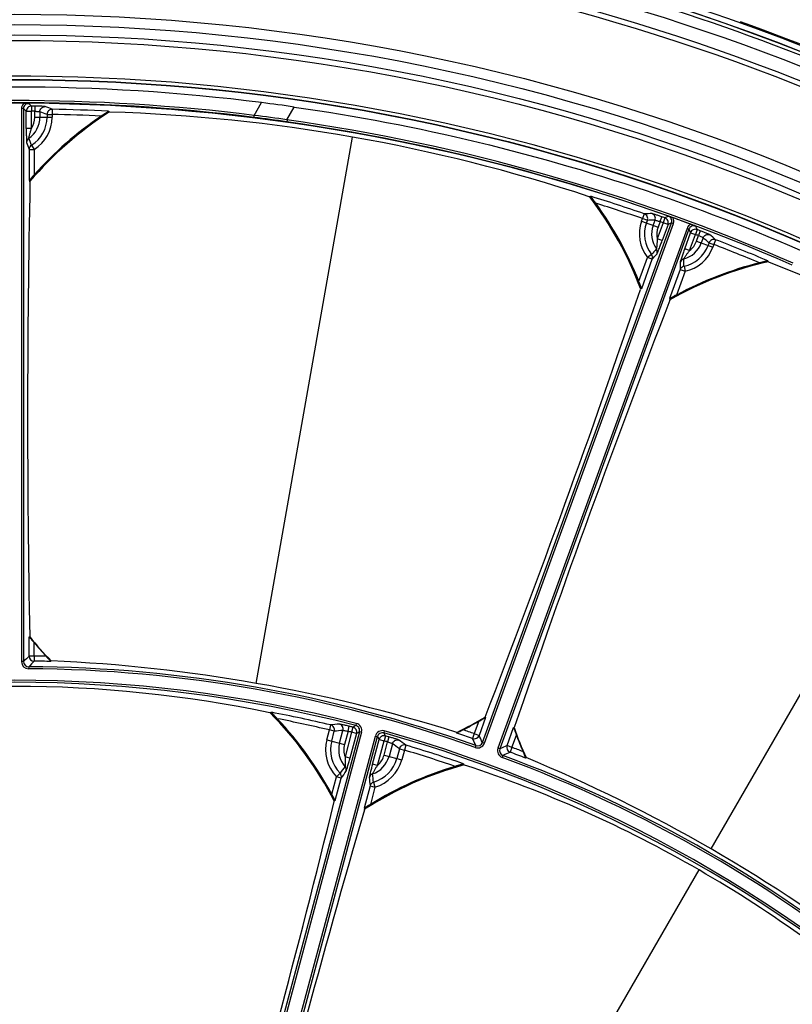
# Model space of a CAD drawing. Header units: millimetres. Extents: x 0 to 420, y -341 to 792.
# Tile 321 of 325: x 364 to 377, y 243 to 259. Entities that reach past the tile are written whole.
import ezdxf

# ---------------------------------------------------------------- set-up
doc = ezdxf.new("R2010")
doc.units = ezdxf.units.MM
doc.header["$LTSCALE"] = 23.1
doc.layers.get('0').update_dxf_attribs({"linetype": 'CONTINUOUS'})
doc.layers.add('DIM_PILOTEES', color=7, linetype='CONTINUOUS')
doc.styles.get("Standard").update_dxf_attribs({"font": 'txt', "width": 0.7})
doc.styles.add('TEXTSTYLE_4', font='txt')
doc.dimstyles.new('DIMSTYLE_3', dxfattribs={"dimtxt": 2.5, "dimasz": 3.5, "dimexe": 2, "dimexo": 0, "dimtad": 1, "dimdec": 0, "dimlfac": 5.882353, "dimdsep": 46, "dimtxsty": 'Standard', "dimblk": '_FILLED', "dimblk1": '_FILLED', "dimblk2": '_FILLED', "dimcen": 0.09, "dimazin": 2, "dimtp": 0.8, "dimtm": 0.8, "dimtfac": 1, "dimtdec": 0, "dimtofl": 0, "dimtmove": 0, "dimatfit": 3, "dimldrblk": '_FILLED', "dimfxl": 0, "dimtolj": 1, "dimarcsym": 0})
doc.dimstyles.new('DIMSTYLE_5', dxfattribs={"dimtxt": 2.5, "dimasz": 3.5, "dimexe": 2, "dimexo": 0, "dimtad": 1, "dimdec": 0, "dimlfac": 5.882353, "dimdsep": 46, "dimtxsty": 'Standard', "dimblk": '_FILLED', "dimblk1": '_FILLED', "dimblk2": '_FILLED', "dimcen": 0.09, "dimazin": 2, "dimtp": 0.8, "dimtm": 0.8, "dimtfac": 1, "dimtdec": 0, "dimtmove": 0, "dimatfit": 2, "dimldrblk": '_FILLED', "dimfxl": 0, "dimtolj": 1, "dimarcsym": 0})

# ---------------------------------------------------------------- blocks, each defined once
blk = doc.blocks.new('_FILLED')
at = {"color": 0, "linetype": 'ByBlock'}
blk.add_solid([(0, 0), (-1, 0.1429), (-1, -0.1429)], dxfattribs=at)
blk = doc.blocks.new('*D9')
at = {"layer": 'DIM_PILOTEES', "color": 2, "linetype": 'Continuous'}
for p, q in [((322.755, 216.718), (322.755, 271.478)), ((404.884, 216.276), (404.884, 271.478)), ((322.755, 269.478), (363.82, 269.478)), ((404.884, 269.478), (363.82, 269.478))]:
    blk.add_line(p, q, dxfattribs=at)
at = {"layer": 'DIM_PILOTEES', "color": 2, "linetype": 'Continuous', "xscale": 3.5, "yscale": 3.5, "zscale": 3.5, "rotation": 180}
blk.add_blockref('_FILLED', (322.755, 269.478), dxfattribs=at)
at = {"layer": 'DIM_PILOTEES', "color": 2, "linetype": 'Continuous', "xscale": 3.5, "yscale": 3.5, "zscale": 3.5}
blk.add_blockref('_FILLED', (404.884, 269.478), dxfattribs=at)
at = {"layer": 'DIM_PILOTEES', "color": 2, "linetype": 'Continuous', "insert": (363.82, 272.603), "char_height": 2.5, "width": 8.57143, "attachment_point": 2, "line_spacing_factor": 0.9}
blk.add_mtext('{\\ftxt;\\W0.0001;\\H0.0001;\\~}{\\ftxt;\\W2.2857142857;\\H2.5; }{\\ftxt;\\W0.0001;\\H0.0001;\\~}', dxfattribs=at)
blk = doc.blocks.new('*D10')
at = {"layer": 'DIM_PILOTEES', "color": 2, "linetype": 'Continuous'}
for p, q in [((363.805, 225.178), (394.111, 263.644)), ((385.898, 253.221), (363.805, 225.178)), ((341.711, 197.135), (363.805, 225.178))]:
    blk.add_line(p, q, dxfattribs=at)
at = {"layer": 'DIM_PILOTEES', "color": 2, "linetype": 'Continuous', "xscale": 3.5, "yscale": 3.5, "zscale": 3.5}
for p, rotation in [((385.898, 253.221), 51.7666965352), ((341.711, 197.135), 231.7666965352)]:
    blk.add_blockref('_FILLED', p, dxfattribs=dict(at, rotation=rotation))
at = {"layer": 'DIM_PILOTEES', "color": 2, "linetype": 'Continuous', "insert": (385.947, 258.331), "char_height": 2.5, "width": 13.83929, "attachment_point": 1, "rotation": 51.7667, "line_spacing_factor": 0.9, "style": 'TEXTSTYLE_4'}
blk.add_mtext('{\\ftxt;\\W0.0001;\\H0.0001;\\~}{\\ftxt;\\W1.3333333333;\\H2.5; }{\\ftxt;\\W0.0001;\\H0.0001;\\~}{\\ftxt;\\W0.0001;\\H0.0001;\\~}{\\ftxt;\\W2.3571428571;\\H2.5; }{\\ftxt;\\W0.0001;\\H0.0001;\\~}', dxfattribs=at)

msp = doc.modelspace()

# ---------------------------------------------------------------- linework, layer by layer
at = {"color": 7, "linetype": 'Continuous'}
for p, q in [((364.0435, 257.4511), (364.0888, 257.4056)), ((364.0888, 257.4056), (364.088, 257.3207)), ((364.1442, 257.4051), (364.1433, 257.3201)), ((367.7717, 257.253), (367.8931, 257.4632)), ((368.3119, 257.1804), (368.4333, 257.3907)), ((363.924, 257.3662), (363.924, 248.2272)), ((363.958, 257.3662), (363.924, 257.3662)), ((363.958, 257.3662), (363.958, 248.2272)), ((363.958, 257.3662), (364.0031, 257.3207)), ((364.0031, 257.0375), (364.0031, 257.3207)), ((364.0031, 257.3207), (364.088, 257.3207)), ((364.088, 257.0375), (364.088, 257.3207)), ((364.1433, 257.2228), (364.1433, 257.3201)), ((364.1433, 257.2228), (364.431, 257.2228)), ((364.2279, 257.313), (364.2279, 257.2228)), ((364.3464, 257.2684), (364.3464, 257.2228)), ((364.3464, 257.2684), (364.431, 257.2684)), ((364.4327, 257.3533), (364.431, 257.2684)), ((364.431, 257.2684), (364.431, 257.2228)), ((365.3603, 257.3218), (365.364, 257.3078)), ((367.7676, 257.2193), (367.7717, 257.253)), ((364.088, 257.0375), (364.0031, 257.0375)), ((367.8056, 247.8682), (369.3971, 256.894)), ((364.0907, 256.7628), (364.1355, 256.6909)), ((364.0505, 256.6909), (364.0505, 256.1797)), ((364.0505, 256.6909), (364.1355, 256.6909)), ((364.1355, 256.6909), (364.1355, 256.273)), ((364.0643, 256.1746), (364.0505, 256.1797)), ((364.0643, 256.1571), (364.0643, 256.1746)), ((373.3284, 255.9035), (373.3367, 255.9154)), ((374.2191, 255.6277), (374.1916, 255.5473)), ((374.6183, 255.5865), (374.5602, 255.5592)), ((371.5439, 246.8895), (374.6696, 255.4774)), ((371.5758, 246.8779), (374.7016, 255.4658)), ((374.176, 255.5045), (374.1916, 255.5473)), ((374.176, 255.5045), (374.4465, 255.4061)), ((374.2712, 255.5184), (374.1916, 255.5473)), ((374.2556, 255.4755), (374.2712, 255.5184)), ((374.3669, 255.435), (374.3977, 255.5198)), ((374.5318, 255.4791), (374.435, 255.213)), ((374.4797, 255.4975), (374.4465, 255.4061)), ((374.4797, 255.4975), (374.508, 255.5777)), ((374.6117, 255.4501), (374.5148, 255.184)), ((374.5602, 255.5592), (374.5318, 255.4791)), ((374.6117, 255.4501), (374.5318, 255.4791)), ((374.6696, 255.4774), (374.6117, 255.4501)), ((374.6696, 255.4774), (374.7016, 255.4658)), ((375.0673, 255.4231), (375.0942, 255.3649)), ((374.9258, 255.3841), (371.8001, 246.7963)), ((374.9578, 255.3725), (371.832, 246.7847)), ((374.8878, 255.0482), (374.9846, 255.3143)), ((374.9578, 255.3725), (374.9258, 255.3841)), ((374.9578, 255.3725), (374.9846, 255.3143)), ((374.9676, 255.0191), (375.0645, 255.2853)), ((374.9846, 255.3143), (375.0645, 255.2853)), ((375.0942, 255.3649), (375.0645, 255.2853)), ((375.0829, 255.1744), (375.1162, 255.2659)), ((375.1461, 255.3454), (375.1162, 255.2659)), ((374.5148, 255.184), (374.435, 255.213)), ((375.0829, 255.1744), (375.3533, 255.076)), ((375.1933, 255.2302), (375.1625, 255.1455)), ((375.2893, 255.1478), (375.2737, 255.105)), ((375.2893, 255.1478), (375.3689, 255.1188)), ((375.3689, 255.1188), (375.3533, 255.076)), ((375.3995, 255.1981), (375.3689, 255.1188)), ((374.3385, 254.9558), (374.2719, 254.9036)), ((374.9676, 255.0191), (374.8878, 255.0482)), ((374.129, 254.5109), (374.2719, 254.9036)), ((374.1769, 254.3942), (374.3517, 254.8745)), ((374.3517, 254.8745), (374.2719, 254.9036)), ((376.2603, 254.8513), (376.2591, 254.8368)), ((374.8138, 254.7063), (374.639, 254.226)), ((374.8936, 254.6773), (374.7507, 254.2846)), ((374.8138, 254.7063), (374.8936, 254.6773)), ((374.8762, 254.7601), (374.8936, 254.6773)), ((374.1622, 254.3941), (374.1562, 254.3776)), ((374.1769, 254.3942), (374.1622, 254.3941)), ((374.6502, 254.2165), (374.639, 254.226)), ((374.6442, 254.2), (374.6502, 254.2165)), ((375.3248, 245.1314), (379.9074, 253.0686)), ((364.0505, 248.6349), (364.0602, 248.6383)), ((364.0505, 248.319), (364.0505, 248.6349)), ((364.1355, 248.319), (364.1355, 248.5361)), ((364.1355, 248.319), (364.0505, 248.319)), ((364.1355, 248.319), (364.1347, 248.2341)), ((363.958, 248.2272), (363.924, 248.2272)), ((364.0425, 248.1422), (364.0423, 248.1082)), ((364.4096, 248.2306), (364.4099, 248.2299)), ((364.4141, 248.2396), (364.4099, 248.2299)), ((368.048, 247.377), (368.0548, 247.3897)), ((371.5964, 247.3043), (371.4884, 247.0075)), ((371.5884, 247.3109), (371.5964, 247.3043)), ((371.5958, 247.3042), (371.5964, 247.3043)), ((369.0333, 247.18), (369.0137, 247.0973)), ((369.3217, 247.0763), (369.3425, 247.1587)), ((369.4016, 247.1437), (369.3806, 247.0614)), ((369.4504, 247.1722), (369.4016, 247.1437)), ((369.4591, 247.2061), (369.4504, 247.1722)), ((371.4828, 247.2406), (371.4085, 247.0366)), ((371.9504, 246.8394), (372.0585, 247.1361)), ((372.0585, 247.1361), (372.0688, 247.136)), ((369.5113, 247.0679), (367.2266, 238.5412)), ((369.5452, 247.0588), (367.2605, 238.5322)), ((367.489, 238.4709), (369.7737, 246.9976)), ((367.5228, 238.4619), (369.8076, 246.9885)), ((368.9707, 246.9372), (369.0137, 247.0973)), ((369.0954, 247.0754), (369.0137, 247.0973)), ((369.0525, 246.9152), (369.0954, 247.0754)), ((369.1817, 246.8806), (369.2379, 247.0905)), ((369.3217, 247.0763), (369.2634, 246.8587)), ((369.3806, 247.0614), (369.272, 246.6561)), ((369.4627, 247.0394), (369.3541, 246.6341)), ((369.4627, 247.0394), (369.3806, 247.0614)), ((369.5113, 247.0679), (369.4627, 247.0394)), ((369.5452, 247.0588), (369.5113, 247.0679)), ((369.7737, 246.9976), (369.8076, 246.9885)), ((369.8076, 246.9885), (369.8355, 246.9395)), ((369.9219, 247.0821), (369.9125, 247.0483)), ((369.9405, 246.9993), (369.9125, 247.0483)), ((369.9405, 246.9993), (369.9175, 246.9176)), ((369.9992, 246.9828), (369.9759, 246.901)), ((371.1201, 247.0467), (371.1195, 247.0572)), ((371.4085, 247.0366), (371.3802, 246.9565)), ((371.4085, 247.0366), (371.4884, 247.0075)), ((372.0303, 246.8103), (372.1045, 247.0143)), ((368.9707, 246.9372), (369.2634, 246.8587)), ((369.7269, 246.5343), (369.8355, 246.9395)), ((369.8089, 246.5123), (369.9175, 246.9176)), ((369.8355, 246.9395), (369.9175, 246.9176)), ((369.9176, 246.6834), (369.9759, 246.901)), ((370.0556, 246.8713), (369.9994, 246.6615)), ((370.2776, 246.8466), (370.2532, 246.7652)), ((371.4354, 246.8386), (371.4239, 246.8066)), ((371.5439, 246.8895), (371.5758, 246.8779)), ((372.0303, 246.8103), (371.9504, 246.8394)), ((372.0303, 246.8103), (372.0005, 246.7307)), ((369.3541, 246.6341), (369.272, 246.6561)), ((369.9176, 246.6834), (370.2103, 246.605)), ((370.1714, 246.7871), (370.1285, 246.6269)), ((370.1714, 246.7871), (370.2532, 246.7652)), ((370.2532, 246.7652), (370.2103, 246.605)), ((371.832, 246.7847), (371.8001, 246.7963)), ((371.8824, 246.6759), (371.8706, 246.644)), ((372.265, 246.6403), (372.2577, 246.6327)), ((369.8089, 246.5123), (369.7269, 246.5343)), ((371.2299, 246.539), (371.2294, 246.5245)), ((372.2577, 246.6334), (372.2577, 246.6327)), ((369.0519, 246.0389), (369.1287, 246.3256)), ((369.1896, 246.3844), (369.1287, 246.3256)), ((369.2108, 246.3036), (369.1287, 246.3256)), ((369.1112, 245.9321), (369.2108, 246.3036)), ((369.6857, 246.1764), (369.5862, 245.8048)), ((369.6857, 246.1764), (369.7678, 246.1544)), ((369.7678, 246.1544), (369.6909, 245.8676)), ((369.7444, 246.2358), (369.7678, 246.1544)), ((369.0921, 245.9141), (369.0965, 245.9305)), ((369.1112, 245.9321), (369.0965, 245.9305)), ((369.5981, 245.7961), (369.5862, 245.8048)), ((369.5937, 245.7797), (369.5981, 245.7961)), ((370.6894, 237.1026), (375.1246, 244.7845))]:
    msp.add_line(p, q, dxfattribs=at)
for radius in [33.745, 33.575, 33.405, 33.3124, 32.6694, 32.6636]:
    msp.add_circle((363.8046, 225.1778), radius, dxfattribs=at)
for centre, radius, start, end in [((363.8046, 225.1778), 35.6813, 35.39921, 84.60079), ((363.8046, 225.1778), 35.5875, 35.35938, 84.64062), ((363.8046, 225.1778), 35.5904, 35.36063, 84.63937), ((363.8652, 225.2816), 35.4107, 59.51933, 81.94377), ((363.8634, 225.2594), 35.2615, 63.89667, 81.94149), ((363.8628, 225.2745), 34.9392, 63.87791, 82.08678), ((363.8665, 225.2785), 35.0189, 63.8795, 82.08931), ((363.8046, 225.1778), 35.7006, 49.64898, 70.35102), ((363.8046, 225.1778), 32.725, 4.77875, 171.54338), ((363.8046, 225.1778), 32.5432, 82.78276, 97.21724), ((363.8046, 225.1778), 32.3196, 82.94938, 97.05062), ((363.8046, 225.1778), 32.2856, 82.94938, 97.05062), ((363.8046, 225.1778), 32.2749, 89.72264, 90.27736), ((364.0429, 257.3662), 0.1189, 133.59424, 180.01877), ((364.0428, 257.3662), 0.0849, 89.53233, 180.04354), ((363.8046, 225.1778), 32.2749, 89.57773, 89.72229), ((364.0881, 257.3206), 0.0851, 89.56401, 179.93094), ((363.8046, 225.1778), 32.2752, 70.42227, 89.57773), ((363.8046, 225.1778), 32.2291, 89.39638, 89.49484), ((350.725, 221.074), 38.7826, 69.30157, 69.48898), ((363.3329, 221.4533), 36.2975, 81.92222, 82.78256), ((363.8046, 257.2228), 0.4233, 304.57541, 360), ((368.5869, 252.2994), 5.95, 122.64989, 139.50091), ((368.5869, 252.2994), 5.9558, 122.76124, 139.40817), ((363.8046, 225.1778), 32.1441, 89.39638, 89.49484), ((363.8046, 257.2228), 0.3386, 326.81356, 360), ((363.8046, 257.2228), 0.5417, 301.87813, 360), ((368.5869, 252.2994), 5.967, 124.07009, 138.24611), ((363.8046, 257.2228), 0.6264, 301.87813, 360), ((350.6414, 221.0877), 38.6894, 69.2537, 69.44112), ((363.8046, 225.1778), 32.0967, 87.42946, 88.88173), ((363.8046, 225.1778), 32.1816, 87.22932, 88.88173), ((363.8046, 225.1778), 32.1678, 87.18641, 87.22145), ((364.5291, 229.2864), 28.0335, 71.74685, 88.25315), ((364.177, 228.1875), 29.253, 81.88695, 82.9496), ((364.1124, 228.0101), 29.471, 81.80773, 82.86725), ((363.729, 225.0511), 32.4212, 66.48083, 81.88537), ((363.734, 225.0595), 32.4454, 66.48167, 81.88887), ((364.0928, 256.8042), 0.0849, 124.41689, 179.79651), ((390.1998, 266.5418), 27.9433, 200.39352, 200.64236), ((352.5452, 252.0772), 12.4601, 22.08916, 22.64349), ((364.1354, 256.6906), 0.0849, 121.7412, 179.79473), ((549.3112, 252.2975), 185.2871, 178.806443, 181.131608), ((363.8046, 225.1778), 32.1816, 71.11827, 72.77068), ((363.8046, 225.1778), 32.1678, 72.77855, 72.81359), ((368.5869, 252.2994), 5.95, 20.49909, 37.35011), ((368.5869, 252.2994), 5.9558, 20.59183, 37.23876), ((363.8046, 225.1778), 32.0967, 71.11827, 72.57054), ((368.5869, 252.2994), 5.967, 21.75389, 35.92991), ((374.6919, 216.848), 38.7826, 90.51102, 90.69843), ((374.5899, 255.5065), 0.0849, 339.95929, 70.46493), ((363.8046, 225.1778), 32.2749, 70.27772, 70.42227), ((374.7647, 255.2903), 0.6264, 160, 218.12187), ((374.7647, 255.2903), 0.5417, 160, 218.12187), ((374.7751, 216.8323), 38.6894, 90.55888, 90.7463), ((374.7647, 255.2903), 0.4233, 160, 215.42459), ((363.8046, 225.1778), 32.1441, 70.50516, 70.60362), ((363.8046, 225.1778), 32.2291, 70.50516, 70.60362), ((374.5317, 255.4791), 0.0851, 340.06906, 70.43599), ((363.8046, 225.1778), 32.2749, 69.72264, 70.27736), ((375.0376, 255.3435), 0.1189, 113.59424, 160.01877), ((375.0376, 255.3435), 0.0849, 69.53233, 160.04354), ((363.8046, 225.1778), 32.2749, 69.57773, 69.72229), ((374.7647, 255.2903), 0.3386, 160, 193.18644), ((375.0645, 255.2851), 0.0851, 69.56401, 159.93094), ((363.8046, 225.1778), 32.1441, 69.39638, 69.49484), ((363.8046, 225.1778), 32.2291, 69.39638, 69.49484), ((350.1102, 225.795), 38.7826, 49.30157, 49.48898), ((374.7647, 255.2903), 0.4233, 284.57541, 340), ((374.7647, 255.2903), 0.5417, 281.87813, 340), ((374.7647, 255.2903), 0.3386, 306.81348, 340), ((350.0363, 225.8364), 38.6894, 49.2537, 49.44112), ((363.8046, 225.1778), 32.0967, 67.42946, 68.88173), ((363.8046, 225.1778), 32.1816, 67.22932, 68.88173), ((383.5855, 246.6037), 12.4606, 137.35652, 137.91082), ((374.2718, 254.9033), 0.0849, 340.20528, 38.25881), ((353.1508, 273.0731), 27.9404, 319.35762, 319.60649), ((374.3507, 254.9955), 0.0849, 340.20349, 35.58312), ((374.7647, 255.2903), 0.6264, 281.87813, 340), ((377.5746, 249.0281), 5.95, 102.64989, 119.50091), ((377.5746, 249.0281), 5.9558, 102.76124, 119.40817), ((377.5746, 249.0281), 5.967, 104.07009, 118.24611), ((374.8923, 254.7984), 0.0849, 104.41688, 159.79651), ((402.7645, 255.0197), 27.9525, 180.39356, 180.64233), ((362.4258, 254.306), 12.4586, 2.08914, 2.64353), ((363.8046, 225.1778), 32.1678, 67.18641, 67.22145), ((365.8906, 228.7908), 28.0335, 51.74685, 68.25315), ((374.8935, 254.677), 0.0849, 101.7412, 159.79473), ((198.761, 314.109), 185.2871, 338.868392, 341.193557), ((547.3993, 187.215), 185.2871, 158.806443, 161.131608), ((368.5869, 252.2994), 5.8219, 218.96551, 224.2142), ((368.5869, 252.2994), 5.8291, 220.21148, 223.10203), ((408.7497, 203.2125), 63.5029, 134.740131, 134.857801), ((364.1356, 248.3191), 0.0851, 180.06741, 269.41297), ((363.9321, 225.9009), 22.4191, 88.98086, 89.48038), ((364.0429, 248.2271), 0.1189, 179.991, 269.72473), ((364.0429, 248.2271), 0.0849, 179.95927, 269.75645), ((363.9321, 225.9009), 22.2076, 70.28428, 89.71572), ((408.6626, 203.4706), 63.1388, 134.848893, 134.967019), ((363.9321, 225.9009), 22.2416, 70.28428, 89.71572), ((363.9321, 225.9009), 22.3341, 88.77417, 89.48038), ((363.2776, 222.1889), 26.0755, 72.49809, 87.50191), ((363.8046, 225.1778), 22.7425, 75.60357, 104.39643), ((363.8046, 225.1778), 22.7074, 75.60357, 104.39643), ((363.8046, 227.1855), 20.6321, 78.18761, 101.81239), ((363.8046, 225.1778), 22.6011, 79.17856, 79.22959), ((363.8046, 243.1978), 5.95, 27.22492, 44.67678), ((363.8046, 243.1978), 5.9558, 27.3118, 44.56356), ((363.8046, 225.1778), 22.6149, 76.63201, 79.16766), ((368.5869, 252.2994), 5.8219, 295.7858, 301.03449), ((363.8046, 225.1778), 22.5299, 76.63201, 78.87232), ((363.8046, 243.1978), 5.967, 28.43308, 43.22198), ((371.9498, 220.0257), 27.3104, 95.8289, 96.13038), ((363.8046, 225.1778), 22.6678, 75.70515, 75.8592), ((369.3805, 247.0613), 0.0851, 345.06938, 75.63567), ((369.4293, 247.0899), 0.0849, 344.95947, 75.6441), ((369.4293, 247.0899), 0.12, 344.99298, 75.61059), ((368.5869, 252.2994), 5.8291, 296.89797, 299.78852), ((377.5746, 249.0281), 5.8219, 198.96551, 204.2142), ((372.0341, 220.0173), 27.2172, 95.89683, 96.19833), ((363.8046, 225.1778), 22.5828, 75.70515, 75.8592), ((369.8896, 246.9666), 0.12, 74.38275, 165.01368), ((369.8896, 246.9666), 0.0849, 74.34924, 165.04719), ((369.9176, 246.9174), 0.0851, 74.36433, 164.93062), ((363.8046, 225.1778), 22.7074, 46.44249, 74.39643), ((363.8046, 225.1778), 22.7425, 46.44249, 74.39643), ((363.8046, 225.1778), 22.6678, 74.1408, 74.29485), ((363.9321, 225.9009), 22.3341, 70.51962, 71.22583), ((363.9321, 225.9009), 22.4191, 70.51962, 71.01914), ((371.4085, 247.0367), 0.0851, 250.58703, 339.93259), ((314.0575, 219.9093), 63.5029, 25.142199, 25.259869), ((377.5746, 249.0281), 5.8291, 200.21148, 203.10203), ((369.5905, 246.7711), 0.6417, 165, 223.96464), ((369.5905, 246.7711), 0.557, 165, 223.96464), ((369.5905, 246.7711), 0.4233, 165, 221.17138), ((369.5905, 246.7711), 0.3386, 165, 199.84277), ((363.8046, 225.1778), 22.5828, 74.1408, 74.29485), ((354.0974, 224.8234), 27.2172, 53.80167, 54.10317), ((354.1747, 224.7886), 27.3104, 53.86962, 54.1711), ((363.8046, 225.1778), 22.6149, 70.83234, 73.36799), ((314.2276, 220.1221), 63.1388, 25.032981, 25.151107), ((371.4641, 246.9186), 0.1189, 250.27528, 340.009), ((371.4641, 246.9185), 0.0849, 250.24355, 340.04072), ((398.5266, 189.1651), 63.5029, 114.740131, 114.857801), ((372.0304, 246.8104), 0.0851, 160.06741, 249.41297), ((364.1718, 225.8137), 22.4191, 68.98086, 69.48038), ((369.5905, 246.7711), 0.4233, 288.82862, 345), ((369.5905, 246.7711), 0.3386, 310.15723, 345), ((363.8046, 225.1778), 22.5299, 71.12768, 73.36799), ((371.9119, 246.7556), 0.1189, 159.991, 249.72473), ((371.9118, 246.7556), 0.0849, 159.95927, 249.75645), ((364.1718, 225.8137), 22.2076, 50.28428, 69.71572), ((398.5331, 189.4374), 63.1388, 114.848893, 114.967019), ((364.1718, 225.8137), 22.2416, 50.28428, 69.71572), ((364.1718, 225.8137), 22.3341, 68.77417, 69.48038), ((362.2871, 222.5494), 26.0755, 52.49809, 67.50191), ((379.758, 238.4204), 13.2331, 142.41171, 142.99946), ((369.2081, 246.4364), 0.0849, 345.20391, 41.32383), ((372.8146, 240.7836), 5.95, 105.32322, 122.77508), ((372.8146, 240.7836), 5.9558, 105.43644, 122.6882), ((372.8146, 240.7836), 5.967, 106.77802, 121.56692), ((369.5905, 246.7711), 0.557, 286.03536, 345), ((369.5905, 246.7711), 0.6417, 286.03536, 345), ((363.8046, 225.1778), 22.6011, 70.77041, 70.82144), ((364.8279, 226.96), 20.5848, 59.98638, 71.82602), ((369.1287, 246.3253), 0.0849, 345.20599, 44.09501), ((342.6338, 265.4071), 32.7304, 324.29148, 324.53048), ((369.7543, 246.29), 0.0849, 108.67617, 164.79609), ((356.6084, 244.6227), 13.2347, 7.00057, 7.58825), ((402.2421, 249.4308), 32.7186, 185.46947, 185.70856), ((369.7677, 246.1541), 0.0849, 105.90499, 164.79402), ((188.749, 290.0991), 185.677, 343.915877, 346.23343), ((547.8679, 193.8734), 185.677, 163.76657, 166.084123), ((364.8159, 226.9267), 20.6197, 48.18403, 60.0036)]:
    msp.add_arc(centre, radius, start, end, dxfattribs=at)
for points, knots in [([(363.9613, 257.4526), (363.9676, 257.4525), (363.995, 257.4518), (364.0224, 257.4513), (364.0435, 257.4511)], [0, 0, 0, 0, 0.2308336, 1, 1, 1, 1]), ([(364.314, 257.398), (364.3086, 257.4), (364.2899, 257.4), (364.2542, 257.403), (364.2031, 257.4041), (364.1647, 257.4049), (364.1442, 257.4051)], [0, 0, 0, 0, 0.1005427, 0.3229082, 0.6369164, 1, 1, 1, 1]), ([(364.2279, 257.313), (364.228, 257.3349), (364.2465, 257.3803), (364.2922, 257.3982), (364.314, 257.398)], [0, 0, 0, 0, 0.5005894, 1, 1, 1, 1]), ([(368.4333, 257.3907), (370.4752, 257.1009), (374.5158, 256.1274), (380.1812, 253.5429), (385.2522, 249.9287), (388.1155, 246.9163), (389.3875, 245.2928)], [0, 0, 0, 0, 0.2499008, 0.5, 0.7500992, 1, 1, 1, 1]), ([(364.1433, 257.3201), (364.1536, 257.3199), (364.1727, 257.3191), (364.1984, 257.3179), (364.2158, 257.3153), (364.2256, 257.3148), (364.2279, 257.313)], [0, 0, 0, 0, 0.3625865, 0.6758199, 0.8978077, 1, 1, 1, 1]), ([(364.4327, 257.3533), (364.4109, 257.3537), (364.365, 257.3358), (364.3464, 257.2903), (364.3464, 257.2684)], [0, 0, 0, 0, 0.4994095, 1, 1, 1, 1]), ([(365.3603, 257.3218), (365.3604, 257.3214), (365.3583, 257.3203), (365.3561, 257.3181), (365.3514, 257.315), (365.3434, 257.3093), (365.3313, 257.3011), (365.3156, 257.2904), (365.2985, 257.2789), (365.2746, 257.2627), (365.2564, 257.2505), (365.2442, 257.2422)], [0, 0, 0, 0, 0.0099628, 0.0362054, 0.0759875, 0.1261188, 0.2471686, 0.3851639, 0.5327459, 0.6859093, 1, 1, 1, 1]), ([(368.3054, 257.1477), (368.3071, 257.1506), (368.3108, 257.1563), (368.3149, 257.1645), (368.3209, 257.1679), (368.3229, 257.1738), (368.3174, 257.1775), (368.314, 257.1794), (368.3119, 257.1804)], [0, 0, 0, 0, 0.2341856, 0.4752274, 0.6110439, 0.708218, 0.8405061, 1, 1, 1, 1]), ([(364.0031, 257.0375), (364.0031, 257.0119), (364.0032, 256.9622), (364.0037, 256.902), (364.0048, 256.8588), (364.0054, 256.8336), (364.0068, 256.8163), (364.007, 256.8072), (364.008, 256.8045)], [0, 0, 0, 0, 0.3293194, 0.6397303, 0.7748141, 0.8857466, 0.9633572, 1, 1, 1, 1]), ([(364.0449, 256.8743), (364.0443, 256.8768), (364.0468, 256.8848), (364.0492, 256.8993), (364.0545, 256.919), (364.0627, 256.9494), (364.0744, 256.989), (364.0837, 257.0212), (364.088, 257.0375)], [0, 0, 0, 0, 0.0452742, 0.1412431, 0.2664178, 0.405906, 0.7004779, 1, 1, 1, 1]), ([(364.1355, 256.273), (364.1264, 256.2628), (364.1129, 256.2477), (364.0952, 256.2279), (364.0827, 256.214), (364.0713, 256.2014), (364.0628, 256.192), (364.0571, 256.186), (364.054, 256.1826), (364.0519, 256.1811), (364.0509, 256.1796), (364.0505, 256.1797)], [0, 0, 0, 0, 0.3247888, 0.4818504, 0.6314121, 0.768532, 0.8850555, 0.9316672, 0.9677361, 0.9910297, 1, 1, 1, 1]), ([(373.4186, 255.8008), (373.4099, 255.8128), (373.3971, 255.8305), (373.3801, 255.8539), (373.368, 255.8705), (373.3568, 255.886), (373.3483, 255.8978), (373.3428, 255.9059), (373.3393, 255.9105), (373.3381, 255.9133), (373.3365, 255.915), (373.3367, 255.9154)], [0, 0, 0, 0, 0.3140907, 0.4672541, 0.6148361, 0.7528314, 0.8738812, 0.9240125, 0.9637946, 0.9900372, 1, 1, 1, 1]), ([(374.2712, 255.5184), (374.2786, 255.539), (374.2768, 255.5881), (374.2398, 255.6206), (374.2191, 255.6277)], [0, 0, 0, 0, 0.5005905, 1, 1, 1, 1]), ([(374.508, 255.5777), (374.4885, 255.5845), (374.4523, 255.5968), (374.4038, 255.6134), (374.3693, 255.6227), (374.3517, 255.6291), (374.346, 255.6291)], [0, 0, 0, 0, 0.3630836, 0.6770918, 0.8994573, 1, 1, 1, 1]), ([(374.3977, 255.5198), (374.4052, 255.5404), (374.4034, 255.5894), (374.3665, 255.6219), (374.346, 255.6291)], [0, 0, 0, 0, 0.5005894, 1, 1, 1, 1]), ([(374.6183, 255.5865), (374.6252, 255.584), (374.6511, 255.5749), (374.6771, 255.5662), (374.6961, 255.5598)], [0, 0, 0, 0, 0.2700162, 1, 1, 1, 1]), ([(374.3977, 255.5198), (374.4005, 255.5206), (374.41, 255.5178), (374.4272, 255.5143), (374.4518, 255.5067), (374.47, 255.5008), (374.4797, 255.4975)], [0, 0, 0, 0, 0.1021922, 0.3241801, 0.6374135, 1, 1, 1, 1]), ([(374.9905, 255.4527), (374.9964, 255.4503), (375.0219, 255.4403), (375.0475, 255.4305), (375.0673, 255.4231)], [0, 0, 0, 0, 0.2308284, 1, 1, 1, 1]), ([(375.1162, 255.2659), (375.1258, 255.2622), (375.1435, 255.2549), (375.1672, 255.245), (375.1827, 255.2365), (375.1917, 255.2327), (375.1933, 255.2302)], [0, 0, 0, 0, 0.3625865, 0.6758199, 0.8978077, 1, 1, 1, 1]), ([(375.3032, 255.2806), (375.2989, 255.2843), (375.2812, 255.2908), (375.2488, 255.3058), (375.2011, 255.3243), (375.1653, 255.3382), (375.1461, 255.3454)], [0, 0, 0, 0, 0.1005427, 0.3229082, 0.6369164, 1, 1, 1, 1]), ([(375.1933, 255.2302), (375.2008, 255.2508), (375.2337, 255.2872), (375.2828, 255.2884), (375.3032, 255.2806)], [0, 0, 0, 0, 0.5005894, 1, 1, 1, 1]), ([(374.435, 255.213), (374.4335, 255.1962), (374.4312, 255.1628), (374.4287, 255.1216), (374.426, 255.0903), (374.4242, 255.0699), (374.4215, 255.0554), (374.4211, 255.0471), (374.4197, 255.0449)], [0, 0, 0, 0, 0.2995222, 0.5940942, 0.7335824, 0.8587571, 0.9547258, 1, 1, 1, 1]), ([(374.4306, 254.9668), (374.4324, 254.9689), (374.4357, 254.9774), (374.4429, 254.9932), (374.4521, 255.0166), (374.4678, 255.0569), (374.4889, 255.1133), (374.5061, 255.1599), (374.5148, 255.184)], [0, 0, 0, 0, 0.0366428, 0.1142533, 0.2251857, 0.3602696, 0.6706805, 1, 1, 1, 1]), ([(375.3995, 255.1981), (375.3791, 255.2059), (375.3299, 255.2048), (375.2969, 255.1684), (375.2893, 255.1478)], [0, 0, 0, 0, 0.4994095, 1, 1, 1, 1]), ([(374.8878, 255.0482), (374.879, 255.0242), (374.8621, 254.9774), (374.842, 254.9207), (374.8282, 254.8797), (374.8202, 254.8558), (374.8156, 254.8391), (374.8127, 254.8305), (374.8127, 254.8277)], [0, 0, 0, 0, 0.3293195, 0.6397304, 0.7748142, 0.8857467, 0.9633572, 1, 1, 1, 1]), ([(374.8712, 254.8806), (374.8716, 254.8831), (374.8766, 254.8898), (374.8839, 254.9026), (374.8956, 254.9193), (374.9136, 254.9451), (374.9382, 254.9783), (374.9579, 255.0053), (374.9676, 255.0191)], [0, 0, 0, 0, 0.0452741, 0.1412428, 0.2664174, 0.4059056, 0.7004776, 1, 1, 1, 1]), ([(376.2603, 254.8513), (376.2603, 254.8508), (376.258, 254.8505), (376.2552, 254.8492), (376.2496, 254.8479), (376.2402, 254.8452), (376.2261, 254.8417), (376.2076, 254.837), (376.1876, 254.832), (376.1596, 254.825), (376.1383, 254.8197), (376.124, 254.8161)], [0, 0, 0, 0, 0.0099628, 0.0362054, 0.0759875, 0.1261188, 0.2471686, 0.3851639, 0.5327459, 0.6859093, 1, 1, 1, 1]), ([(374.1769, 254.3942), (374.1765, 254.3942), (374.176, 254.3959), (374.1746, 254.398), (374.1728, 254.4023), (374.1695, 254.4099), (374.1647, 254.4217), (374.1583, 254.4374), (374.1514, 254.4547), (374.1415, 254.4794), (374.134, 254.4982), (374.129, 254.5109)], [0, 0, 0, 0, 0.00897, 0.0322635, 0.0683317, 0.1149435, 0.2314669, 0.3685869, 0.5181488, 0.6752107, 1, 1, 1, 1]), ([(374.7507, 254.2846), (374.7387, 254.2781), (374.7208, 254.2685), (374.6974, 254.256), (374.6809, 254.2472), (374.6659, 254.2392), (374.6547, 254.2333), (374.6473, 254.2297), (374.6432, 254.2275), (374.6408, 254.2267), (374.6392, 254.2258), (374.639, 254.226)], [0, 0, 0, 0, 0.3247888, 0.4818504, 0.6314121, 0.768532, 0.8850555, 0.9316672, 0.9677361, 0.9910297, 1, 1, 1, 1]), ([(364.0505, 248.6349), (364.0508, 248.635), (364.0518, 248.6336), (364.0549, 248.6311), (364.0577, 248.6276), (364.0598, 248.6252)], [0, 0, 0, 0, 0.0780012, 0.2804304, 1, 1, 1, 1]), ([(364.0598, 248.6252), (364.0651, 248.6191), (364.0904, 248.5895), (364.1155, 248.5597), (364.1355, 248.5361)], [0, 0, 0, 0, 0.2060132, 1, 1, 1, 1]), ([(364.3309, 248.3164), (364.3472, 248.299), (364.3705, 248.2746), (364.3962, 248.2457), (364.4068, 248.235), (364.4096, 248.2306)], [0, 0, 0, 0, 0.6162137, 0.8648545, 1, 1, 1, 1]), ([(368.1528, 247.2842), (368.1426, 247.2951), (368.1273, 247.3113), (368.1071, 247.3327), (368.0927, 247.348), (368.0793, 247.3622), (368.069, 247.3732), (368.0623, 247.3807), (368.0582, 247.385), (368.0565, 247.3878), (368.0546, 247.3893), (368.0548, 247.3897)], [0, 0, 0, 0, 0.3120212, 0.4643995, 0.6115354, 0.74961, 0.8714752, 0.922307, 0.9628832, 0.9897924, 1, 1, 1, 1]), ([(371.4828, 247.2406), (371.5054, 247.2535), (371.5374, 247.2724), (371.5753, 247.2929), (371.5899, 247.3022), (371.5958, 247.3042)], [0, 0, 0, 0, 0.6039261, 0.8575687, 1, 1, 1, 1]), ([(369.0954, 247.0754), (369.1011, 247.0967), (369.0948, 247.1458), (369.0547, 247.1748), (369.0333, 247.18)], [0, 0, 0, 0, 0.5005932, 1, 1, 1, 1]), ([(369.3425, 247.1587), (369.3225, 247.1637), (369.2852, 247.1727), (369.2354, 247.1847), (369.2001, 247.1908), (369.1819, 247.1955), (369.1762, 247.1949)], [0, 0, 0, 0, 0.3628635, 0.6768175, 0.8993096, 1, 1, 1, 1]), ([(369.2379, 247.0905), (369.2435, 247.1117), (369.2373, 247.1606), (369.1975, 247.1897), (369.1762, 247.1949)], [0, 0, 0, 0, 0.5005914, 1, 1, 1, 1]), ([(372.0585, 247.1361), (372.0588, 247.1361), (372.0593, 247.1345), (372.0613, 247.1311), (372.0627, 247.1269), (372.0639, 247.1238)], [0, 0, 0, 0, 0.0780012, 0.2804304, 1, 1, 1, 1]), ([(369.2379, 247.0905), (369.2406, 247.0916), (369.2502, 247.0897), (369.2678, 247.0879), (369.293, 247.0827), (369.3117, 247.0787), (369.3217, 247.0763)], [0, 0, 0, 0, 0.1024439, 0.3245148, 0.6376272, 1, 1, 1, 1]), ([(370.1613, 246.931), (370.1566, 246.9343), (370.1385, 246.9394), (370.1049, 246.9517), (370.0558, 246.9663), (370.019, 246.9771), (369.9992, 246.9828)], [0, 0, 0, 0, 0.1006904, 0.3231825, 0.6371365, 1, 1, 1, 1]), ([(371.1201, 247.0467), (371.1201, 247.0471), (371.1218, 247.0478), (371.1254, 247.0506), (371.13, 247.0527), (371.1333, 247.0545)], [0, 0, 0, 0, 0.0781758, 0.2798574, 1, 1, 1, 1]), ([(371.1333, 247.0545), (371.1394, 247.0578), (371.1696, 247.0734), (371.1999, 247.0888), (371.224, 247.101)], [0, 0, 0, 0, 0.2059019, 1, 1, 1, 1]), ([(372.0639, 247.1238), (372.0668, 247.1164), (372.0805, 247.0799), (372.0938, 247.0433), (372.1045, 247.0143)], [0, 0, 0, 0, 0.2060132, 1, 1, 1, 1]), ([(369.9759, 246.901), (369.9858, 246.8981), (370.004, 246.8922), (370.0284, 246.8841), (370.0445, 246.8769), (370.0539, 246.8737), (370.0556, 246.8713)], [0, 0, 0, 0, 0.3623727, 0.6754852, 0.8975561, 1, 1, 1, 1]), ([(370.0556, 246.8713), (370.0614, 246.8925), (370.0912, 246.9318), (370.1402, 246.9371), (370.1613, 246.931)], [0, 0, 0, 0, 0.5005914, 1, 1, 1, 1]), ([(370.2776, 246.8466), (370.2565, 246.8528), (370.2072, 246.8477), (370.1772, 246.8083), (370.1714, 246.7871)], [0, 0, 0, 0, 0.4994068, 1, 1, 1, 1]), ([(369.272, 246.6561), (369.2722, 246.6397), (369.273, 246.6071), (369.2742, 246.5668), (369.2742, 246.5363), (369.2741, 246.5166), (369.2728, 246.5025), (369.273, 246.4946), (369.2719, 246.4924)], [0, 0, 0, 0, 0.3014862, 0.5974159, 0.7368847, 0.8612196, 0.9556689, 1, 1, 1, 1]), ([(372.213, 246.741), (372.2224, 246.719), (372.2359, 246.6882), (372.2502, 246.6522), (372.2565, 246.6385), (372.2577, 246.6334)], [0, 0, 0, 0, 0.6162137, 0.8648545, 1, 1, 1, 1]), ([(369.2902, 246.4147), (369.2918, 246.4169), (369.2943, 246.4254), (369.3, 246.4413), (369.307, 246.4649), (369.3189, 246.5055), (369.3348, 246.5625), (369.3475, 246.6098), (369.3541, 246.6341)], [0, 0, 0, 0, 0.0363424, 0.1131979, 0.2233471, 0.3579748, 0.6689031, 1, 1, 1, 1]), ([(369.7269, 246.5343), (369.7203, 246.5099), (369.7078, 246.4626), (369.693, 246.4052), (369.683, 246.3641), (369.6773, 246.3402), (369.6742, 246.3236), (369.6722, 246.315), (369.6724, 246.3123)], [0, 0, 0, 0, 0.3310967, 0.6420249, 0.7766526, 0.8868018, 0.9636575, 1, 1, 1, 1]), ([(369.7272, 246.3704), (369.7273, 246.3728), (369.7315, 246.3796), (369.7373, 246.3925), (369.7471, 246.4095), (369.7624, 246.436), (369.7835, 246.4703), (369.8005, 246.4981), (369.8089, 246.5123)], [0, 0, 0, 0, 0.0443311, 0.1387806, 0.2631155, 0.4025843, 0.6985139, 1, 1, 1, 1]), ([(371.2299, 246.539), (371.2299, 246.5385), (371.2274, 246.5381), (371.2246, 246.5366), (371.2188, 246.5349), (371.2092, 246.5318), (371.1949, 246.5274), (371.1762, 246.5218), (371.156, 246.5157), (371.1279, 246.5073), (371.1065, 246.5009), (371.0922, 246.4966)], [0, 0, 0, 0, 0.0102076, 0.0371168, 0.077693, 0.1285248, 0.25039, 0.3884646, 0.5356005, 0.6879788, 1, 1, 1, 1]), ([(369.1112, 245.9321), (369.1108, 245.9321), (369.1101, 245.9336), (369.1076, 245.9367), (369.1032, 245.945), (369.0966, 245.9566), (369.0887, 245.971), (369.08, 245.9869), (369.0677, 246.0097), (369.0582, 246.0271), (369.0519, 246.0389)], [0, 0, 0, 0, 0.0087208, 0.0312227, 0.111751, 0.2267257, 0.3634032, 0.5134855, 0.6717517, 1, 1, 1, 1]), ([(369.6909, 245.8676), (369.6796, 245.8606), (369.6627, 245.8503), (369.6406, 245.8367), (369.6251, 245.8273), (369.6111, 245.8187), (369.5995, 245.8121), (369.5916, 245.807), (369.5878, 245.8056), (369.5865, 245.8046), (369.5862, 245.8048)], [0, 0, 0, 0, 0.3282477, 0.4865137, 0.6365958, 0.7732731, 0.8882479, 0.9687769, 0.991279, 1, 1, 1, 1])]:
    msp.add_open_spline(points, degree=3, knots=knots, dxfattribs=at)
msp.add_open_spline([(374.7016, 255.4658), (374.7122, 255.4951), (374.7102, 255.5314), (374.6963, 255.5593)], degree=3, dxfattribs=at)
at = {"layer": 'DIM_PILOTEES', "color": 2, "linetype": 'Continuous'}
msp.add_arc((363.8046, 225.1778), 35.7006, 264.59274, 51.7667, dxfattribs=at)

# ---------------------------------------------------------------- dimensions: what is measured, and where the dimension line sits
dim = msp.add_linear_dim(base=(404.8843, 269.4785), p1=(322.7549, 216.7182), p2=(404.8843, 216.2759), text='{\\ftxt;\\W0.0001;\\H0.0001;\\~}{\\ftxt;\\W2.2857142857;\\H2.5; }{\\ftxt;\\W0.0001;\\H0.0001;\\~}', dimstyle='DIMSTYLE_3', dxfattribs=at)
dim.commit()
dim.dimension.update_dxf_attribs({"geometry": '*D9', "text_midpoint": (363.4624, 269.4785), "dimtype": 160})
dim = msp.add_diameter_dim_2p(p1=(385.8985, 253.2205), p2=(341.7108, 197.1351), text='{\\ftxt;\\W0.0001;\\H0.0001;\\~}{\\ftxt;\\W1.3333333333;\\H2.5; }{\\ftxt;\\W0.0001;\\H0.0001;\\~}{\\ftxt;\\W0.0001;\\H0.0001;\\~}{\\ftxt;\\W2.3571428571;\\H2.5; }{\\ftxt;\\W0.0001;\\H0.0001;\\~}', dimstyle='DIMSTYLE_5', override={"dimpost": '<>'}, dxfattribs=at)
dim.commit()
dim.dimension.update_dxf_attribs({"geometry": '*D10', "text_midpoint": (389.9732, 259.4022), "dimtype": 163})

doc.saveas('drawing.dxf')
